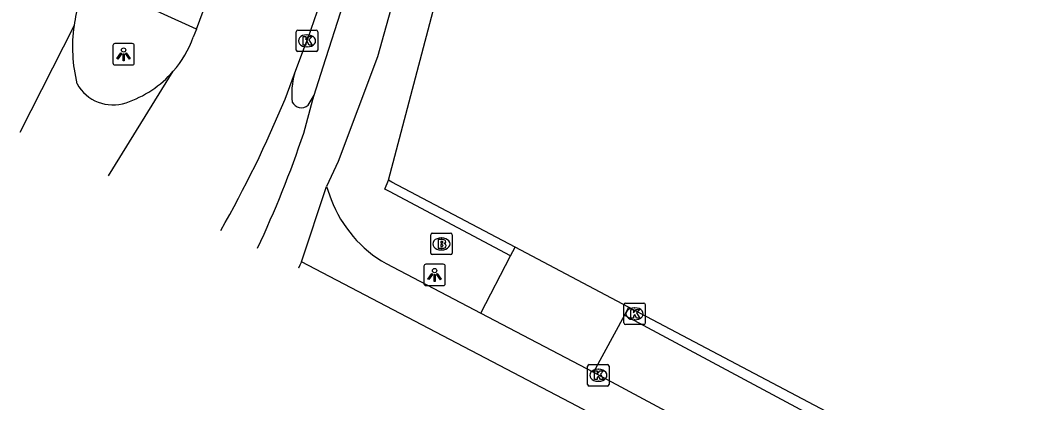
# Model space of a CAD drawing. Extents: x 163686 to 164493, y 382719 to 383870.
# Drawn here: x 163725.89 to 163772.45, y 383821.76 to 383839.55 of the extents above; entities that cross this region are included whole.
import ezdxf

# ---------------------------------------------------------------- set-up
doc = ezdxf.new("R2010")
doc.units = 0
for name, color, linetype in [('IMGEO_Brandkraan', 7, 'Continuous'), ('IMGEO_Fietspad_open', 7, 'Continuous'), ('IMGEO_Kolk', 7, 'Continuous'), ('IMGEO_Lichtpunt', 7, 'Continuous'), ('IMGEO_Parkeervlak_gesloten', 7, 'Continuous'), ('IMGEO_Rijbaan_lokaal_gesloten', 7, 'Continuous'), ('IMGEO_Rijbaan_lokaal_open', 7, 'Continuous'), ('IMGEO_Verkeerseiland_open', 7, 'Continuous'), ('IMGEO_Voetpad_open', 7, 'Continuous')]:
    doc.layers.add(name, color=color, linetype=linetype)

msp = doc.modelspace()

# ---------------------------------------------------------------- linework, layer by layer
at = {"layer": 'IMGEO_Brandkraan'}
for p, q in [((163745.032, 383828.696), (163745.032, 383829.548)), ((163745.107, 383829.622), (163745.959, 383829.622)), ((163745.52, 383829.402), (163745.545, 383829.402)), ((163746.033, 383829.548), (163746.033, 383828.696)), ((163745.959, 383828.622), (163745.107, 383828.622)), ((163745.543, 383828.842), (163745.518, 383828.842))]:
    msp.add_line(p, q, dxfattribs=at)
for points in [[(163745.032, 383828.696), (163745.032, 383829.548)], [(163745.107, 383829.622), (163745.959, 383829.622)], [(163746.033, 383829.548), (163746.033, 383828.696)], [(163745.38, 383829.322), (163745.38, 383828.922), (163745.593, 383828.922)], [(163745.611, 383829.322), (163745.38, 383829.322)], [(163745.559, 383829.241), (163745.505, 383829.241), (163745.505, 383829.165)], [(163745.505, 383829.165), (163745.558, 383829.165)], [(163745.567, 383829.089), (163745.505, 383829.089), (163745.505, 383829.008)], [(163745.505, 383829.008), (163745.567, 383829.008)], [(163745.959, 383828.622), (163745.107, 383828.622)]]:
    msp.add_lwpolyline(points, dxfattribs=at)
for centre, radius, start, end in [((163745.109, 383829.546), 0.0765, 91.552, 178.448), ((163745.109, 383829.546), 0.0765, 91.552, 178.448), ((163745.957, 383829.546), 0.0765, 1.552, 88.448), ((163745.957, 383829.546), 0.0765, 1.552, 88.448), ((163745.56, 383829.203), 0.0379, 267.8285, 90.9355), ((163745.568, 383829.048), 0.0404, 269.8759, 90.5077), ((163745.599, 383829.173), 0.251, 268.6676, 293.5347), ((163745.615, 383829.177), 0.145, 59.4692, 91.5367), ((163745.64, 383829.224), 0.0922, 285.5137, 58.1501), ((163745.645, 383829.032), 0.105, 301.3115, 78.989), ((163745.109, 383828.698), 0.0765, 181.552, 268.448), ((163745.109, 383828.698), 0.0765, 181.552, 268.448), ((163745.957, 383828.698), 0.0765, 271.552, 358.448), ((163745.957, 383828.698), 0.0765, 271.552, 358.448)]:
    msp.add_arc(centre, radius, start, end, dxfattribs=at)
for centre, major_axis, ratio, start_param, end_param in [((163745.519, 383829.122), (-0.387, 0.002), 0.722429, 4.712389, 7.853982), ((163745.544, 383829.122), (-0.39, 0.002), 0.717154, 1.570796, 4.712389)]:
    msp.add_ellipse(centre, major_axis=major_axis, ratio=ratio, start_param=start_param, end_param=end_param, dxfattribs=at)
at = {"layer": 'IMGEO_Fietspad_open'}
for points in [[(163739.594, 383836.048), (163740.017, 383837.366), (163740.969, 383840.329), (163741.871, 383843.271), (163744.089, 383851.09), (163747.69, 383860.909), (163750.768, 383868.52)], [(163752.842, 383867.806), (163750, 383860.969), (163746.029, 383850.295), (163742.552, 383837.83), (163740.712, 383832.954), (163740.171, 383831.8)]]:
    msp.add_lwpolyline(points, dxfattribs=at)
at = {"layer": 'IMGEO_Kolk'}
for p, q in [((163738.767, 383838.156), (163738.767, 383839.008)), ((163738.842, 383839.082), (163739.694, 383839.082)), ((163739.255, 383838.862), (163739.28, 383838.862)), ((163739.768, 383839.008), (163739.768, 383838.156)), ((163739.278, 383838.302), (163739.253, 383838.302)), ((163739.694, 383838.082), (163738.842, 383838.082)), ((163754.035, 383825.439), (163754.035, 383826.291)), ((163754.11, 383826.365), (163754.962, 383826.365)), ((163754.523, 383826.145), (163754.548, 383826.145)), ((163755.036, 383826.291), (163755.036, 383825.439)), ((163754.962, 383825.365), (163754.11, 383825.365)), ((163754.546, 383825.585), (163754.521, 383825.585)), ((163752.347, 383822.576), (163752.347, 383823.428)), ((163752.422, 383823.502), (163753.274, 383823.502)), ((163753.348, 383823.428), (163753.348, 383822.576)), ((163752.835, 383823.282), (163752.86, 383823.282)), ((163753.274, 383822.502), (163752.422, 383822.502)), ((163752.858, 383822.722), (163752.833, 383822.722))]:
    msp.add_line(p, q, dxfattribs=at)
for points in [[(163738.767, 383838.156), (163738.767, 383839.008)], [(163738.842, 383839.082), (163739.694, 383839.082)], [(163739.088, 383838.782), (163739.211, 383838.782), (163739.211, 383838.631), (163739.341, 383838.782), (163739.505, 383838.782), (163739.359, 383838.631), (163739.512, 383838.382), (163739.36, 383838.382), (163739.275, 383838.546), (163739.211, 383838.479), (163739.211, 383838.382), (163739.088, 383838.382), (163739.088, 383838.782)], [(163739.768, 383839.008), (163739.768, 383838.156)], [(163739.694, 383838.082), (163738.842, 383838.082)], [(163754.035, 383825.439), (163754.035, 383826.291)], [(163754.11, 383826.365), (163754.962, 383826.365)], [(163755.036, 383826.291), (163755.036, 383825.439)], [(163754.356, 383826.065), (163754.479, 383826.065), (163754.479, 383825.914), (163754.609, 383826.065), (163754.773, 383826.065), (163754.627, 383825.914), (163754.78, 383825.665), (163754.628, 383825.665), (163754.543, 383825.829), (163754.479, 383825.762), (163754.479, 383825.665), (163754.356, 383825.665), (163754.356, 383826.065)], [(163754.962, 383825.365), (163754.11, 383825.365)], [(163752.347, 383822.576), (163752.347, 383823.428)], [(163752.422, 383823.502), (163753.274, 383823.502)], [(163753.348, 383823.428), (163753.348, 383822.576)], [(163752.668, 383823.202), (163752.791, 383823.202), (163752.791, 383823.051), (163752.921, 383823.202), (163753.085, 383823.202), (163752.939, 383823.051), (163753.092, 383822.802), (163752.94, 383822.802), (163752.855, 383822.966), (163752.791, 383822.899), (163752.791, 383822.802), (163752.668, 383822.802), (163752.668, 383823.202)], [(163753.274, 383822.502), (163752.422, 383822.502)]]:
    msp.add_lwpolyline(points, dxfattribs=at)
for centre, start, end in [((163738.844, 383839.006), 91.552, 178.448), ((163738.844, 383839.006), 91.552, 178.448), ((163739.692, 383839.006), 1.552, 88.448), ((163739.692, 383839.006), 1.552, 88.448), ((163738.844, 383838.158), 181.552, 268.448), ((163738.844, 383838.158), 181.552, 268.448), ((163739.692, 383838.158), 271.552, 358.448), ((163739.692, 383838.158), 271.552, 358.448), ((163754.112, 383826.289), 91.552, 178.448), ((163754.112, 383826.289), 91.552, 178.448), ((163754.96, 383826.289), 1.552, 88.448), ((163754.96, 383826.289), 1.552, 88.448), ((163754.112, 383825.441), 181.552, 268.448), ((163754.112, 383825.441), 181.552, 268.448), ((163754.96, 383825.441), 271.552, 358.448), ((163754.96, 383825.441), 271.552, 358.448), ((163752.424, 383823.426), 91.552, 178.448), ((163752.424, 383823.426), 91.552, 178.448), ((163753.272, 383823.426), 1.552, 88.448), ((163753.272, 383823.426), 1.552, 88.448), ((163752.424, 383822.578), 181.552, 268.448), ((163752.424, 383822.578), 181.552, 268.448), ((163753.272, 383822.578), 271.552, 358.448), ((163753.272, 383822.578), 271.552, 358.448)]:
    msp.add_arc(centre, 0.0765, start, end, dxfattribs=at)
for centre, major_axis, ratio, start_param, end_param in [((163739.254, 383838.582), (-0.387, 0.002), 0.722429, 4.712389, 7.853982), ((163739.279, 383838.582), (-0.39, 0.002), 0.717154, 1.570796, 4.712389), ((163754.522, 383825.865), (-0.387, 0.002), 0.722429, 4.712389, 7.853982), ((163754.547, 383825.865), (-0.39, 0.002), 0.717154, 1.570796, 4.712389), ((163752.834, 383823.002), (-0.387, 0.002), 0.722429, 4.712389, 7.853982), ((163752.859, 383823.002), (-0.39, 0.002), 0.717154, 1.570796, 4.712389)]:
    msp.add_ellipse(centre, major_axis=major_axis, ratio=ratio, start_param=start_param, end_param=end_param, dxfattribs=at)
at = {"layer": 'IMGEO_Lichtpunt'}
for p, q in [((163730.22, 383838.359), (163730.22, 383837.552)), ((163730.22, 383838.359), (163730.22, 383837.552)), ((163731.122, 383838.454), (163730.314, 383838.454)), ((163731.122, 383838.454), (163730.314, 383838.454)), ((163731.216, 383837.552), (163731.216, 383838.359)), ((163731.216, 383837.552), (163731.216, 383838.359)), ((163730.314, 383837.458), (163731.122, 383837.458)), ((163730.314, 383837.458), (163731.122, 383837.458)), ((163744.715, 383828.083), (163744.715, 383827.276)), ((163744.715, 383828.083), (163744.715, 383827.276)), ((163745.617, 383828.178), (163744.809, 383828.178)), ((163745.617, 383828.178), (163744.809, 383828.178)), ((163745.711, 383827.276), (163745.711, 383828.083)), ((163745.711, 383827.276), (163745.711, 383828.083)), ((163744.809, 383827.182), (163745.617, 383827.182)), ((163744.809, 383827.182), (163745.617, 383827.182))]:
    msp.add_line(p, q, dxfattribs=at)
for points in [[(163730.594, 383838.023), (163730.633, 383837.995), (163730.445, 383837.733), (163730.407, 383837.76), (163730.594, 383838.023)], [(163730.696, 383837.975), (163730.743, 383837.975), (163730.743, 383837.653), (163730.696, 383837.653), (163730.696, 383837.975)], [(163730.806, 383837.995), (163730.844, 383838.022), (163731.031, 383837.76), (163730.992, 383837.732), (163730.806, 383837.995)], [(163745.089, 383827.747), (163745.128, 383827.719), (163744.94, 383827.457), (163744.902, 383827.484), (163745.089, 383827.747)], [(163745.191, 383827.699), (163745.238, 383827.699), (163745.238, 383827.377), (163745.191, 383827.377), (163745.191, 383827.699)], [(163745.301, 383827.719), (163745.339, 383827.746), (163745.526, 383827.484), (163745.487, 383827.456), (163745.301, 383827.719)]]:
    msp.add_lwpolyline(points, dxfattribs=at)
for centre in [(163730.719, 383838.157), (163745.214, 383827.881)]:
    msp.add_circle(centre, 0.0994, dxfattribs=at)
for centre, start, end in [((163730.314, 383838.359), 90, 180), ((163730.314, 383838.359), 90, 180), ((163731.122, 383838.359), 0, 90), ((163731.122, 383838.359), 0, 90), ((163730.314, 383837.552), 180, 270), ((163730.314, 383837.552), 180, 270), ((163731.122, 383837.552), 270, 0), ((163731.122, 383837.552), 270, 360), ((163744.809, 383828.083), 90, 180), ((163744.809, 383828.083), 90, 180), ((163745.617, 383828.083), 0, 90), ((163745.617, 383828.083), 0, 90), ((163744.809, 383827.276), 180, 270), ((163744.809, 383827.276), 180, 270), ((163745.617, 383827.276), 270, 0), ((163745.617, 383827.276), 270, 360)]:
    msp.add_arc(centre, 0.0946, start, end, dxfattribs=at)
at = {"layer": 'IMGEO_Parkeervlak_gesloten'}
msp.add_lwpolyline([(163754.257, 383826.183), (163748.972, 383828.972)], dxfattribs=at)
at = {"layer": 'IMGEO_Rijbaan_lokaal_gesloten'}
for points in [[(163728.409, 383839.304), (163725.888, 383834.313)], [(163734.113, 383839.121), (163733.963, 383838.75)], [(163738.687, 383837.047), (163739.17, 383838.329)], [(163730.02, 383832.301), (163733.032, 383837.168)], [(163738.244, 383835.872), (163738.687, 383837.047)], [(163739.006, 383828.29), (163740.171, 383831.8)], [(163740.171, 383831.8), (163740.391, 383831.187)], [(163788.248, 383803.323), (163782.486, 383805.294), (163768.053, 383812.886), (163751.861, 383821.563), (163739.006, 383828.29)], [(163742.955, 383828.205), (163747.375, 383825.902)], [(163747.375, 383825.902), (163752.624, 383823.14)], [(163752.624, 383823.14), (163771.408, 383813.073), (163783.091, 383806.937), (163788.532, 383804.934), (163789.291, 383804.631), (163792.21, 383802.806), (163792.838, 383802.278), (163796.219, 383798.623), (163796.819, 383798.076), (163800.01, 383795.701)]]:
    msp.add_lwpolyline(points, dxfattribs=at)
for centre, radius, start, end in [((163673.818, 383862.269), 69.599, 339.88071, 351.05189), ((163671.79, 383863.325), 66.858, 338.77571, 344.9114), ((163735.338, 383838.301), 7.001, 153.4511, 171.761), ((163735.396, 383838.292), 7.06, 171.758, 194.0067), ((163729.227, 383840.472), 5.039, 319.0286, 340.0181), ((163729.236, 383840.465), 5.028, 288.4921, 319.0201), ((163730.221, 383837.513), 1.915, 209.0351, 288.5777), ((163688.574, 383856.407), 53.748, 330.2723, 337.5381), ((163745.823, 383833.264), 5.815, 200.9267, 240.4528), ((163688.441, 383856.438), 53.878, 330.3135, 330.3138)]:
    msp.add_arc(centre, radius, start, end, dxfattribs=at)
at = {"layer": 'IMGEO_Rijbaan_lokaal_open'}
for points in [[(163739.113, 383834.281), (163739.542, 383835.855), (163739.594, 383836.048)], [(163739.314, 383835.585), (163739.594, 383836.048)], [(163748.758, 383828.573), (163743.114, 383831.563), (163742.898, 383831.677), (163743.059, 383832.092)], [(163748.972, 383828.972), (163743.225, 383832.004), (163743.059, 383832.092)], [(163748.758, 383828.573), (163748.972, 383828.972)], [(163739.006, 383828.29), (163738.938, 383828.14), (163738.87, 383827.991)], [(163754.257, 383826.183), (163754.058, 383825.802)], [(163802.152, 383798.477), (163802.118, 383798.505), (163797.456, 383801.936), (163786.416, 383809.09), (163781.371, 383811.875), (163754.257, 383826.183)], [(163754.058, 383825.802), (163786.143, 383808.617), (163797.199, 383801.514), (163801.841, 383798.103)]]:
    msp.add_lwpolyline(points, dxfattribs=at)
for centre, radius, start, end in [((163741.902, 383836.104), 3.35, 163.6452, 186.3513), ((163739, 383835.944), 0.477, 206.2626, 311.1769), ((163692.068, 383850.074), 49.625, 334.7703, 341.4431), ((163693.011, 383848.961), 50.426, 335.4267, 335.427)]:
    msp.add_arc(centre, radius, start, end, dxfattribs=at)
at = {"layer": 'IMGEO_Verkeerseiland_open'}
msp.add_lwpolyline([(163734.113, 383839.121), (163729.075, 383841.43)], dxfattribs=at)
at = {"layer": 'IMGEO_Voetpad_open'}
for points in [[(163743.059, 383832.092), (163747.209, 383847.823), (163752.506, 383859.823)], [(163747.375, 383825.902), (163748.758, 383828.573)], [(163754.058, 383825.802), (163752.624, 383823.14)]]:
    msp.add_lwpolyline(points, dxfattribs=at)

doc.saveas('drawing.dxf')
